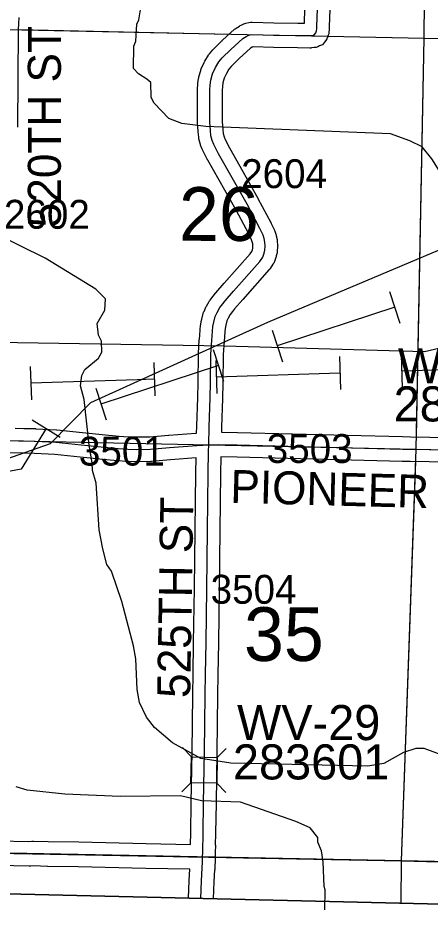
# Model space of a CAD drawing. Extents: x -132.8 to -73.3, y -60 to -26.
# Drawn here: x -88.269 to -87.269, y -57.273 to -55.104 of the extents above; entities that cross this region are included whole.
import ezdxf

# ---------------------------------------------------------------- set-up
doc = ezdxf.new("R2010")
doc.units = 0
for name, color, linetype in [('tdCoClipBndry', 7, 'Continuous'), ('tdCoCoBndry', 7, 'Continuous'), ('tdCoCoBndryPart', 7, 'Continuous'), ('tdCoHydroRiver', 7, 'Continuous'), ('tdCoPipe', 7, 'Continuous'), ('tdCoPipe1', 7, 'Continuous'), ('tdCoPipe2', 7, 'Continuous'), ('tdCoSecRdNmbr', 7, 'Continuous'), ('tdCoSecRdTxt', 7, 'Continuous'), ('tdCoSecRteBand', 7, 'Continuous'), ('tdCoSecRteCL', 7, 'Continuous'), ('tdCoSectLine', 7, 'Continuous'), ('tdCoSectLinePart', 7, 'Continuous'), ('tdCoSectNmbr', 7, 'Continuous'), ('tdCoStrucSec', 7, 'Continuous'), ('tdCoStrucSecCoName', 7, 'Continuous'), ('tdCoStrucSecFHWANum', 7, 'Continuous'), ('tdCoSurfGravel', 7, 'Continuous'), ('tdCoTwpBndryShd', 7, 'Continuous')]:
    doc.layers.add(name, color=color, linetype=linetype)

msp = doc.modelspace()

# ---------------------------------------------------------------- linework, layer by layer
at = {"layer": 'tdCoClipBndry'}
msp.add_lwpolyline([(-85.7246, -34.3042), (-85.8518, -39.3105), (-85.8801, -41.2792), (-85.9018, -42.2789), (-85.908, -42.3117), (-85.95, -44.2727), (-85.9707, -45.2692), (-85.9836, -46.2708), (-86.0555, -49.2712), (-86.0681, -50.2676), (-86.1218, -52.1738), (-86.137, -53.174), (-86.1825, -55.1705), (-86.2204, -57.1749), (-86.2306, -57.2171), (-86.2512, -57.2452), (-86.2883, -57.2677), (-86.3227, -57.273), (-92.2767, -57.1319), (-95.2818, -57.0432), (-101.2395, -56.885), (-104.2146, -56.8258), (-105.2169, -56.7974), (-108.2085, -56.7373)], dxfattribs=at)
at = {"layer": 'tdCoCoBndry'}
for p, q in [((-88.3301, -57.1272), (-87.3378, -57.146)), ((-87.3378, -57.146), (-88.3301, -57.1272)), ((-87.3378, -57.146), (-86.32, -57.173)), ((-86.32, -57.173), (-87.3378, -57.146))]:
    msp.add_line(p, q, dxfattribs=at)
for points in [[(-86.0831, -46.2684), (-86.1101, -47.2669), (-86.1312, -48.2684), (-86.155, -49.2694), (-86.1676, -50.2648), (-86.1952, -51.2693), (-86.2214, -52.1716), (-86.2366, -53.1717), (-86.2573, -54.1712), (-86.282, -55.1684), (-86.3001, -56.1718), (-86.32, -57.173), (-87.3378, -57.146), (-88.3301, -57.1272), (-89.3185, -57.1023), (-90.3226, -57.0783), (-91.3222, -57.0535)], [(-86.3204, -57.173), (-87.3382, -57.146), (-88.3304, -57.1272), (-89.3189, -57.1023), (-90.323, -57.0783), (-91.3226, -57.0535), (-92.2743, -57.032), (-93.2761, -57.0041), (-94.2777, -56.9735), (-95.279, -56.9433), (-96.279, -56.9181), (-97.2777, -56.8905), (-97.7581, -56.8753), (-97.7712, -56.8754), (-98.2366, -56.8674), (-99.2459, -56.8371), (-100.2456, -56.8107), (-101.2372, -56.785), (-102.2392, -56.7627), (-103.2359, -56.7433), (-104.2127, -56.7258), (-105.2145, -56.6974), (-106.2094, -56.6762)]]:
    msp.add_lwpolyline(points, dxfattribs=at)
msp.add_lwpolyline([(-98.2384, -56.9647), (-95.2818, -57.0432), (-92.2767, -57.1319), (-86.3227, -57.273), (-86.2883, -57.2677), (-86.2512, -57.2452), (-86.2306, -57.2171), (-86.2205, -57.1753), (-86.32, -57.173), (-87.3378, -57.146), (-88.3301, -57.1272), (-89.3185, -57.1023), (-90.3226, -57.0783), (-91.3222, -57.0535), (-92.2739, -57.032), (-93.2757, -57.0041), (-94.2773, -56.9735), (-95.2786, -56.9433), (-96.2786, -56.9181), (-97.2774, -56.8905), (-97.7578, -56.8753), (-97.7708, -56.8754), (-98.2362, -56.8674)], close=True, dxfattribs=at)
at = {"layer": 'tdCoCoBndryPart'}
msp.add_lwpolyline([(-87.7912, -57.1374), (-87.3382, -57.146), (-86.8516, -57.1589)], dxfattribs=at)
at = {"layer": 'tdCoHydroRiver'}
for points in [[(-87.1042, -55.696), (-87.1672, -55.6033), (-87.1793, -55.5794), (-87.1855, -55.5714), (-87.2651, -55.4452), (-87.2883, -55.4164), (-87.318, -55.4016), (-87.365, -55.3849), (-87.8129, -55.3668), (-87.8711, -55.3593), (-87.9024, -55.3477), (-87.938, -55.3107), (-87.9457, -55.2964), (-87.9465, -55.2601), (-87.9558, -55.252), (-87.9761, -55.239), (-87.9885, -55.2261), (-87.9875, -55.1725), (-87.9825, -55.16), (-87.9801, -55.119), (-87.9752, -55.1081), (-87.9716, -55.0845)], [(-87.233, -56.8925), (-87.2831, -56.8742), (-87.3036, -56.8738), (-87.3338, -56.8842), (-87.3817, -56.9101), (-87.4197, -56.9173), (-87.7525, -56.9093), (-87.8249, -56.8984), (-87.8936, -56.8608), (-87.9371, -56.8236), (-87.9571, -56.798), (-87.9738, -56.763), (-87.9795, -56.7313), (-87.9828, -56.6571), (-87.9886, -56.6254), (-88.0165, -56.5176), (-88.0419, -56.4446), (-88.0526, -56.4286), (-88.0629, -56.3905), (-88.0715, -56.3446), (-88.0788, -56.2309), (-88.0877, -56.2007), (-88.0889, -56.1818), (-88.096, -56.139), (-88.1081, -56.0284), (-88.1169, -55.9951), (-88.1133, -55.9699), (-88.1067, -55.9558), (-88.073, -55.9281), (-88.0648, -55.9141), (-88.0659, -55.8872), (-88.0735, -55.8729), (-88.0761, -55.8444), (-88.0581, -55.8116), (-88.056, -55.7849), (-88.0793, -55.7608), (-88.2025, -55.6858), (-88.3229, -55.6267)], [(-87.5242, -57.2648), (-87.5233, -57.2166), (-87.5263, -57.2086), (-87.5283, -57.1487), (-87.5325, -57.1218), (-87.5416, -57.1011), (-87.5414, -57.09), (-87.5598, -57.066), (-87.5943, -57.0511), (-87.7291, -57.0044), (-87.8237, -57.0009), (-87.874, -56.9889), (-88.0208, -56.9908), (-88.1549, -56.9851), (-88.2462, -56.9754), (-88.2729, -56.967)]]:
    msp.add_lwpolyline(points, dxfattribs=at)
at = {"layer": 'tdCoPipe'}
for points in [[(-91.9065, -57.1247), (-91.749, -56.934), (-91.1889, -56.6946), (-90.3636, -56.5417), (-89.1271, -56.3889), (-88.5773, -56.2704), (-88.1896, -56.1348), (-88.0914, -56.0354), (-87.6625, -55.8411), (-86.0187, -55.1477)], [(-89.0987, -56.3695), (-88.6944, -56.0992), (-88.5218, -55.886), (-87.7679, -55.8986), (-87.2827, -55.912), (-86.0417, -55.6221)]]:
    msp.add_lwpolyline(points, dxfattribs=at)
at = {"layer": 'tdCoPipe1'}
for p, q in [((-87.3674, -55.7669), (-87.3423, -55.8431)), ((-87.6523, -55.8607), (-87.6273, -55.9368)), ((-87.7948, -55.9076), (-87.7698, -55.9837)), ((-88.0798, -56.0013), (-88.0547, -56.0775)), ((-88.2343, -56.0775), (-88.1659, -56.1194))]:
    msp.add_line(p, q, dxfattribs=at)
for points in [[(-87.3548, -55.805), (-87.6398, -55.8988)], [(-87.7823, -55.9457), (-88.0673, -56.0394)], [(-88.2001, -56.0984), (-88.2603, -56.1969), (-88.4417, -56.2311)]]:
    msp.add_lwpolyline(points, dxfattribs=at)
at = {"layer": 'tdCoPipe2'}
for p, q in [((-87.3391, -55.9196), (-87.3365, -55.9998)), ((-87.9388, -55.9391), (-87.9362, -56.0192)), ((-87.7889, -55.9342), (-87.7863, -56.0143)), ((-87.489, -55.9245), (-87.4864, -56.0046)), ((-88.2386, -55.9488), (-88.236, -56.0289))]:
    msp.add_line(p, q, dxfattribs=at)
for points in [[(-87.4877, -55.9646), (-87.7876, -55.9743)], [(-87.038, -55.95), (-87.3378, -55.9597)], [(-87.9375, -55.9791), (-87.9793, -55.9805), (-88.2373, -55.9889)]]:
    msp.add_lwpolyline(points, dxfattribs=at)
at = {"layer": 'tdCoSecRteBand'}
for points in [[(-87.9799, -56.1193), (-87.9489, -56.1186), (-87.9036, -56.1145), (-87.9032, -56.1145), (-87.9029, -56.1145), (-87.8372, -56.1101), (-87.8372, -56.1101), (-87.8352, -56.11), (-87.8349, -56.0938), (-87.8349, -56.0936), (-87.8349, -56.0934), (-87.8324, -56.0239), (-87.8319, -55.9878), (-87.8319, -55.9877), (-87.8319, -55.9876), (-87.8307, -55.9178), (-87.8307, -55.9172), (-87.8306, -55.9166), (-87.8287, -55.8835), (-87.8287, -55.8833), (-87.8286, -55.8831), (-87.8269, -55.8604), (-87.8269, -55.8598), (-87.8268, -55.8593), (-87.8256, -55.8482), (-87.8254, -55.847), (-87.8252, -55.8458), (-87.8232, -55.8357), (-87.823, -55.8347), (-87.8228, -55.8338), (-87.8191, -55.8197), (-87.8184, -55.8172), (-87.8173, -55.8148), (-87.8126, -55.8047), (-87.812, -55.8033), (-87.8113, -55.8021), (-87.8046, -55.7907), (-87.8037, -55.7892), (-87.8027, -55.7878), (-87.7958, -55.7787), (-87.7956, -55.7784), (-87.7953, -55.7782), (-87.7897, -55.771), (-87.7892, -55.7704), (-87.7888, -55.7699), (-87.7683, -55.7465), (-87.7682, -55.7464), (-87.7682, -55.7464), (-87.7055, -55.6755), (-87.7017, -55.6699), (-87.7, -55.6654), (-87.6992, -55.6619), (-87.6988, -55.6565), (-87.6992, -55.6513), (-87.7004, -55.6463), (-87.7021, -55.6415), (-87.7085, -55.627), (-87.7392, -55.5698), (-87.8081, -55.4481), (-87.8083, -55.4477), (-87.8085, -55.4473), (-87.8203, -55.4249), (-87.8212, -55.4233), (-87.8218, -55.4216), (-87.8255, -55.412), (-87.8261, -55.4103), (-87.8266, -55.4085), (-87.8295, -55.3967), (-87.83, -55.3948), (-87.8302, -55.3928), (-87.8317, -55.38), (-87.8318, -55.3792), (-87.8319, -55.3784), (-87.8331, -55.3582), (-87.8332, -55.3573), (-87.8332, -55.3565), (-87.8334, -55.2988), (-87.8334, -55.2985), (-87.8334, -55.2983), (-87.8332, -55.2778), (-87.8331, -55.277), (-87.8331, -55.2763), (-87.8324, -55.2647), (-87.8323, -55.2635), (-87.8321, -55.2623), (-87.8304, -55.2504), (-87.8301, -55.2486), (-87.8296, -55.2468), (-87.8254, -55.2315), (-87.8249, -55.2295), (-87.824, -55.2275), (-87.8173, -55.2122), (-87.8165, -55.2103), (-87.8154, -55.2085), (-87.8068, -55.1944), (-87.8056, -55.1925), (-87.8042, -55.1908), (-87.7963, -55.1814), (-87.7953, -55.1803), (-87.7943, -55.1793), (-87.7733, -55.1588), (-87.7729, -55.1584), (-87.7725, -55.1581), (-87.7432, -55.1314), (-87.7414, -55.1299), (-87.7395, -55.1286), (-87.7316, -55.1234), (-87.7295, -55.122), (-87.7272, -55.121), (-87.721, -55.1183), (-87.7185, -55.1172), (-87.7158, -55.1165), (-87.7084, -55.1148), (-87.7047, -55.114), (-87.7009, -55.114), (-87.6479, -55.1153), (-87.5898, -55.1163), (-87.5734, -55.1165), (-87.5725, -55.0811)], [(-87.5125, -55.0828), (-87.5136, -55.1255), (-87.5137, -55.1307), (-87.5138, -55.1317), (-87.5139, -55.1327), (-87.5143, -55.1381), (-87.5147, -55.1421), (-87.5161, -55.1458), (-87.5178, -55.1505), (-87.5194, -55.1547), (-87.5221, -55.1583), (-87.5253, -55.1625), (-87.53, -55.1687), (-87.5371, -55.1718), (-87.5411, -55.1735), (-87.5453, -55.1753), (-87.5499, -55.1758), (-87.5568, -55.1766), (-87.5586, -55.1768), (-87.5605, -55.1767), (-87.5908, -55.1762), (-87.5908, -55.1762), (-87.5908, -55.1762), (-87.649, -55.1753), (-87.6491, -55.1753), (-87.6492, -55.1753), (-87.6984, -55.1741), (-87.6994, -55.1743), (-87.7007, -55.1749), (-87.7046, -55.1774), (-87.7318, -55.2021), (-87.7513, -55.2212), (-87.7568, -55.2277), (-87.7632, -55.2381), (-87.7681, -55.2495), (-87.7713, -55.2609), (-87.7726, -55.2697), (-87.7732, -55.2793), (-87.7734, -55.2988), (-87.7732, -55.3554), (-87.772, -55.3739), (-87.7709, -55.384), (-87.7688, -55.3922), (-87.7664, -55.3984), (-87.7556, -55.4189), (-87.6868, -55.5406), (-87.6866, -55.5409), (-87.6865, -55.5412), (-87.6551, -55.5996), (-87.6546, -55.6006), (-87.6542, -55.6016), (-87.6468, -55.6181), (-87.6463, -55.6192), (-87.6459, -55.6203), (-87.6432, -55.628), (-87.6426, -55.6297), (-87.6422, -55.6315), (-87.6402, -55.6404), (-87.6397, -55.6424), (-87.6396, -55.6446), (-87.6388, -55.6542), (-87.6387, -55.6565), (-87.6388, -55.6587), (-87.6396, -55.6686), (-87.6397, -55.6708), (-87.6402, -55.673), (-87.642, -55.6806), (-87.6424, -55.6826), (-87.6431, -55.6845), (-87.6468, -55.6944), (-87.6481, -55.6978), (-87.6501, -55.7008), (-87.6571, -55.7109), (-87.6581, -55.7124), (-87.6594, -55.7138), (-87.7232, -55.786), (-87.7431, -55.8088), (-87.7481, -55.8152), (-87.7538, -55.8226), (-87.7588, -55.8312), (-87.7618, -55.8376), (-87.7645, -55.8481), (-87.7661, -55.8561), (-87.7671, -55.8654), (-87.7688, -55.8874), (-87.7707, -55.9195), (-87.7719, -55.9886), (-87.7724, -56.0251), (-87.7724, -56.0254), (-87.7724, -56.0257), (-87.7749, -56.0953), (-87.7751, -56.1076), (-87.7362, -56.1082), (-87.736, -56.1083), (-87.7359, -56.1083), (-87.3357, -56.1184), (-87.3164, -56.1187), (-87.1768, -56.1213)], [(-88.2666, -55.1026), (-88.2676, -55.1322), (-88.2685, -55.2513), (-88.2685, -55.2513), (-88.2685, -55.2513), (-88.2695, -55.3682)], [(-88.275, -56.098), (-88.2544, -56.0984), (-88.2543, -56.0984), (-88.2542, -56.0984), (-88.2261, -56.0991), (-88.2256, -56.0991), (-88.2251, -56.0992), (-88.1751, -56.1021), (-88.1744, -56.1022), (-88.1738, -56.1022), (-88.1119, -56.1086), (-88.0642, -56.1133), (-88.0228, -56.1172), (-88.0005, -56.1186), (-87.9799, -56.1193)], [(-87.8499, -57.1067), (-87.8495, -57.0782), (-87.8495, -57.0782), (-87.8495, -57.0782), (-87.8482, -57.0056), (-87.846, -56.8822), (-87.8443, -56.7439), (-87.8443, -56.7439), (-87.8443, -56.7438), (-87.8435, -56.6938), (-87.8425, -56.6171), (-87.8425, -56.6171), (-87.8425, -56.6171), (-87.8406, -56.4866), (-87.8386, -56.3451), (-87.8371, -56.2066), (-87.8371, -56.2065), (-87.8371, -56.2063), (-87.8364, -56.1702), (-87.8985, -56.1743), (-87.9445, -56.1785), (-87.9456, -56.1786), (-87.9466, -56.1786), (-87.9794, -56.1793), (-87.9802, -56.1794), (-87.9811, -56.1793), (-88.003, -56.1786), (-88.0035, -56.1786), (-88.0039, -56.1785), (-88.0271, -56.1771), (-88.0275, -56.177), (-88.028, -56.177), (-88.0699, -56.173), (-88.07, -56.173), (-88.07, -56.173), (-88.1179, -56.1683), (-88.118, -56.1683), (-88.118, -56.1683), (-88.1793, -56.162), (-88.2282, -56.1591), (-88.2557, -56.1584), (-88.3056, -56.1574)], [(-87.1782, -56.1813), (-87.3175, -56.1787), (-87.337, -56.1784), (-87.3371, -56.1783), (-87.3372, -56.1783), (-87.7373, -56.1682), (-87.7764, -56.1676), (-87.7771, -56.2074), (-87.7786, -56.3458), (-87.7786, -56.3459), (-87.7786, -56.3459), (-87.7806, -56.4875), (-87.7806, -56.4875), (-87.7806, -56.4875), (-87.7825, -56.6179), (-87.7835, -56.6946), (-87.7835, -56.6946), (-87.7835, -56.6946), (-87.7843, -56.7447), (-87.786, -56.883), (-87.786, -56.8831), (-87.786, -56.8831), (-87.7882, -57.0067), (-87.7895, -57.0792), (-87.79, -57.1083), (-87.7897, -57.1083), (-87.7902, -57.126), (-87.7903, -57.1263), (-87.7906, -57.1381), (-87.7912, -57.1679), (-87.7916, -57.1679), (-87.7916, -57.1683), (-87.7919, -57.1683), (-87.7932, -57.1966), (-87.7932, -57.1966), (-87.7932, -57.1966), (-87.7953, -57.2381)], [(-88.3168, -57.0975), (-88.2417, -57.0994), (-88.2348, -57.0986), (-88.2327, -57.0984), (-88.2305, -57.0985), (-88.195, -57.0997), (-88.1211, -57.1007), (-88.121, -57.1007), (-88.1208, -57.1007), (-87.9574, -57.1046), (-87.8499, -57.1067)], [(-87.8553, -57.2367), (-87.8532, -57.1936), (-87.8519, -57.1667), (-87.9586, -57.1646), (-87.9587, -57.1646), (-87.9587, -57.1646), (-88.1221, -57.1607), (-88.1961, -57.1597), (-88.1965, -57.1597), (-88.1968, -57.1597), (-88.2304, -57.1585), (-88.2371, -57.1592), (-88.2391, -57.1595), (-88.2412, -57.1594), (-88.3183, -57.1574)]]:
    msp.add_lwpolyline(points, dxfattribs=at)
at = {"layer": 'tdCoSecRteCL'}
for points in [[(-87.8058, -56.1386), (-87.8049, -56.0945), (-87.8024, -56.0247), (-87.8019, -55.9882), (-87.8007, -55.9184), (-87.7987, -55.8853), (-87.797, -55.8626), (-87.7958, -55.8515), (-87.7938, -55.8414), (-87.7901, -55.8274), (-87.7854, -55.8173), (-87.7787, -55.8059), (-87.7718, -55.7968), (-87.7662, -55.7896), (-87.7457, -55.7662), (-87.6818, -55.694), (-87.6749, -55.6839), (-87.6712, -55.674), (-87.6695, -55.6663), (-87.6688, -55.6565), (-87.6695, -55.6469), (-87.6715, -55.638), (-87.6742, -55.6303), (-87.6816, -55.6138), (-87.7129, -55.5554), (-87.782, -55.4333), (-87.7938, -55.4109), (-87.7975, -55.4012), (-87.8004, -55.3894), (-87.8019, -55.3766), (-87.8032, -55.3564), (-87.8034, -55.2987), (-87.8032, -55.2782), (-87.8024, -55.2666), (-87.8007, -55.2548), (-87.7965, -55.2395), (-87.7898, -55.2242), (-87.7812, -55.2101), (-87.7733, -55.2008), (-87.7524, -55.1803), (-87.723, -55.1537), (-87.7151, -55.1485), (-87.709, -55.1458), (-87.7016, -55.144), (-87.6485, -55.1453), (-87.5903, -55.1463), (-87.56, -55.1467), (-87.5531, -55.146), (-87.5492, -55.1443), (-87.5459, -55.1401), (-87.5442, -55.1354), (-87.5437, -55.13), (-87.5436, -55.1247), (-87.5425, -55.0819)], [(-88.3056, -56.1274), (-88.255, -56.1284), (-88.2269, -56.1291), (-88.1768, -56.1321), (-88.1149, -56.1385), (-88.0671, -56.1432), (-88.0252, -56.1471), (-88.002, -56.1486), (-87.9801, -56.1493), (-87.9473, -56.1486), (-87.9009, -56.1444), (-87.8346, -56.14), (-87.8058, -56.1386)], [(-87.8206, -57.1373), (-87.8202, -57.1253), (-87.8195, -57.0787), (-87.8182, -57.0062), (-87.816, -56.8826), (-87.8143, -56.7443), (-87.8135, -56.6942), (-87.8125, -56.6175), (-87.8106, -56.4871), (-87.8086, -56.3455), (-87.8071, -56.2069), (-87.8061, -56.1546), (-87.8058, -56.1386)], [(-87.8058, -56.1386), (-87.782, -56.1375), (-87.7366, -56.1382), (-87.3364, -56.1484), (-87.3169, -56.1487), (-87.1773, -56.1513), (-86.9406, -56.1599), (-86.8028, -56.1634)], [(-88.4171, -57.125), (-88.3901, -57.1257), (-88.3432, -57.1268), (-88.3176, -57.1275), (-88.2404, -57.1294), (-88.2315, -57.1284), (-88.1957, -57.1297), (-88.1215, -57.1307), (-87.958, -57.1346), (-87.8206, -57.1373)], [(-87.8253, -57.2374), (-87.8232, -57.1951), (-87.821, -57.1488), (-87.8206, -57.1373)]]:
    msp.add_lwpolyline(points, dxfattribs=at)
at = {"layer": 'tdCoSectLine'}
for points in [[(-87.2836, -55.1529), (-87.275, -54.1483)], [(-88.2979, -55.1315), (-87.2836, -55.1529)], [(-87.3026, -56.149), (-87.2836, -55.1529)], [(-87.2836, -55.1529), (-86.2824, -55.1684)], [(-88.3059, -56.1274), (-87.3026, -56.149)], [(-87.3382, -57.146), (-87.3026, -56.149)], [(-87.3026, -56.149), (-86.3005, -56.1718)], [(-88.3304, -57.1272), (-87.3382, -57.146)], [(-87.3393, -57.2489), (-87.3382, -57.146)], [(-87.3382, -57.146), (-86.3204, -57.173)]]:
    msp.add_lwpolyline(points, dxfattribs=at)
at = {"layer": 'tdCoSectLinePart'}
for points in [[(-87.2836, -55.1529), (-87.2758, -54.2387)], [(-88.268, -55.1322), (-87.7561, -55.1429)], [(-87.5174, -55.1479), (-87.2836, -55.1529)], [(-87.302, -56.1185), (-87.2836, -55.1529)], [(-87.2836, -55.1529), (-86.4204, -55.1663)], [(-87.3382, -57.146), (-87.3036, -56.1784)], [(-87.7912, -57.1374), (-87.3382, -57.146)], [(-87.3393, -57.2489), (-87.3382, -57.146)], [(-87.3382, -57.146), (-86.8516, -57.1589)]]:
    msp.add_lwpolyline(points, dxfattribs=at)
at = {"layer": 'tdCoStrucSec'}
for points in [[(-87.8696, -56.8721), (-87.8479, -56.8946), (-87.7853, -56.8957)], [(-87.7633, -56.8745), (-87.7853, -56.8957), (-87.7864, -56.9583)], [(-87.8715, -56.9789), (-87.849, -56.9571), (-87.8479, -56.8946)], [(-87.7647, -56.9808), (-87.7864, -56.9583), (-87.849, -56.9571)]]:
    msp.add_lwpolyline(points, dxfattribs=at)
at = {"layer": 'tdCoSurfGravel'}
for points in [[(-87.5436, -55.1247), (-87.5425, -55.0819), (-87.5383, -54.967), (-87.5366, -54.9287), (-87.5304, -54.8348), (-87.5292, -54.7961), (-87.5262, -54.6932), (-87.522, -54.5608), (-87.5171, -54.4423)], [(-87.8058, -56.1386), (-87.8049, -56.0945), (-87.8024, -56.0247), (-87.8019, -55.9882), (-87.8007, -55.9184), (-87.7987, -55.8853), (-87.797, -55.8626), (-87.7958, -55.8515), (-87.7938, -55.8414), (-87.7901, -55.8274), (-87.7854, -55.8173), (-87.7787, -55.8059), (-87.7718, -55.7968), (-87.7662, -55.7896), (-87.7457, -55.7662), (-87.6818, -55.694), (-87.6749, -55.6839), (-87.6712, -55.674), (-87.6695, -55.6663), (-87.6688, -55.6565), (-87.6695, -55.6469), (-87.6715, -55.638), (-87.6742, -55.6303), (-87.6816, -55.6138), (-87.7129, -55.5554), (-87.782, -55.4333), (-87.7938, -55.4109), (-87.7975, -55.4012), (-87.8004, -55.3894), (-87.8019, -55.3766), (-87.8032, -55.3564), (-87.8034, -55.2987), (-87.8032, -55.2782), (-87.8024, -55.2666), (-87.8007, -55.2548), (-87.7965, -55.2395), (-87.7898, -55.2242), (-87.7812, -55.2101), (-87.7733, -55.2008), (-87.7524, -55.1803), (-87.723, -55.1537), (-87.7151, -55.1485), (-87.709, -55.1458), (-87.7016, -55.144), (-87.6485, -55.1453), (-87.5903, -55.1463), (-87.56, -55.1467), (-87.5531, -55.146), (-87.5492, -55.1443), (-87.5459, -55.1401), (-87.5442, -55.1354), (-87.5437, -55.13), (-87.5436, -55.1247)], [(-88.3056, -56.1274), (-88.255, -56.1284), (-88.2269, -56.1291), (-88.1768, -56.1321), (-88.1149, -56.1385), (-88.0671, -56.1432), (-88.0252, -56.1471), (-88.002, -56.1486), (-87.9801, -56.1493), (-87.9473, -56.1486), (-87.9009, -56.1444), (-87.8346, -56.14), (-87.8058, -56.1386), (-87.782, -56.1375), (-87.7366, -56.1382), (-87.3364, -56.1484), (-87.3169, -56.1487)], [(-87.8206, -57.1373), (-87.8202, -57.1253), (-87.8195, -57.0787), (-87.8182, -57.0062), (-87.816, -56.8826), (-87.8143, -56.7443), (-87.8135, -56.6942), (-87.8125, -56.6175), (-87.8106, -56.4871), (-87.8086, -56.3455), (-87.8071, -56.2069), (-87.8061, -56.1546), (-87.8058, -56.1386)], [(-87.3169, -56.1487), (-87.1773, -56.1513), (-86.9406, -56.1599), (-86.8028, -56.1634), (-86.4494, -56.1691), (-86.3001, -56.1718)], [(-88.3432, -57.1268), (-88.3176, -57.1275), (-88.2404, -57.1294), (-88.2315, -57.1284), (-88.1957, -57.1297), (-88.1215, -57.1307), (-87.958, -57.1346), (-87.8206, -57.1373)], [(-87.8253, -57.2374), (-87.8232, -57.1951), (-87.821, -57.1488), (-87.8206, -57.1373)]]:
    msp.add_lwpolyline(points, dxfattribs=at)
at = {"layer": 'tdCoTwpBndryShd'}
msp.add_lwpolyline([(-86.3204, -57.173), (-87.3382, -57.146), (-88.3304, -57.1272), (-89.3189, -57.1023), (-90.323, -57.0783), (-91.3226, -57.0535), (-92.2743, -57.032), (-93.2761, -57.0041), (-94.2777, -56.9735), (-95.279, -56.9433), (-96.279, -56.9181), (-97.2777, -56.8905), (-97.7581, -56.8753), (-97.7712, -56.8754), (-98.2366, -56.8674), (-99.2459, -56.8371), (-100.2456, -56.8107), (-101.2372, -56.785), (-102.2392, -56.7627), (-103.2359, -56.7433), (-104.2127, -56.7258), (-105.2145, -56.6974), (-106.2094, -56.6762)], dxfattribs=at)

# ---------------------------------------------------------------- texts
at = {"layer": 'tdCoSecRdNmbr'}
for s, rotation, p in [('2604', 359.934, (-87.7273, -55.5161)), ('2602', 359.9337, (-88.3025, -55.6146)), ('3501', 359.9339, (-88.1207, -56.1884)), ('3503', 359.9341, (-87.6653, -56.1821)), ('3504', 359.934, (-87.8013, -56.5233))]:
    msp.add_text(s, height=0.07, rotation=rotation, dxfattribs=at).set_placement(p)
at = {"layer": 'tdCoSecRdTxt'}
for s, rotation, p in [('520TH ST', 89.9891, (-88.1645, -55.6111)), ('PIONEER TRAIL', 358.4633, (-87.7542, -56.2787)), ('525TH ST', 89.0789, (-87.8509, -56.7522))]:
    msp.add_text(s, height=0.08, rotation=rotation, dxfattribs=at).set_placement(p)
at = {"layer": 'tdCoSectNmbr'}
for s, rotation, p in [('26', 359.9339, (-87.878, -55.6439)), ('35', 359.934, (-87.7204, -56.6619))]:
    msp.add_text(s, height=0.13, rotation=rotation, dxfattribs=at).set_placement(p)
at = {"layer": 'tdCoStrucSecCoName'}
for s, p in [('WV-31', (-87.3471, -55.9895)), ('WV-29', (-87.7372, -56.8538))]:
    msp.add_text(s, height=0.085, dxfattribs=at).set_placement(p)
at = {"layer": 'tdCoStrucSecFHWANum'}
for s, p in [('283620', (-87.3575, -56.0816)), ('283601', (-87.7472, -56.9491))]:
    msp.add_text(s, height=0.085, dxfattribs=at).set_placement(p)

doc.saveas('drawing.dxf')
